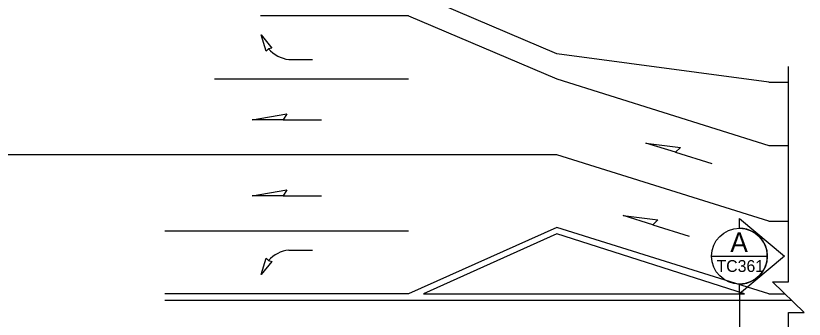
# Model space of a CAD drawing. Extents: x 99958 to 100176, y 99935 to 100011.
# Drawn here: x 100063.643 to 100067.635, y 99975.048 to 99976.584 of the extents above; entities that cross this region are included whole.
import ezdxf

# ---------------------------------------------------------------- set-up
doc = ezdxf.new("R2010")
doc.units = 0
for name, color, linetype in [('RD_ED_ShoulderPavedEdge', 7, 'Continuous'), ('RD_MK_LineDblYellowCenter', 7, 'Continuous'), ('RD_MK_LineEdgeWhite', 7, 'Continuous'), ('RD_MK_LineEdgeYellow', 7, 'Continuous'), ('RD_MK_LineLane', 7, 'Continuous'), ('SH_TI_WZSectionCut', 7, 'Continuous'), ('TR_WZ_ArrowLeftStrRightTurn', 7, 'Continuous'), ('TR_WZ_WorkZoneDetails', 7, 'Continuous')]:
    doc.layers.add(name, color=color, linetype=linetype)

msp = doc.modelspace()

# ---------------------------------------------------------------- linework, layer by layer
at = {"layer": 'RD_ED_ShoulderPavedEdge'}
for p, q in [((100066.3819, 99976.3924), (100065.6319, 99976.7124)), ((100067.455, 99976.2484), (100066.3819, 99976.3924)), ((100067.455, 99976.2484), (100067.555, 99976.2484))]:
    msp.add_line(p, q, dxfattribs=at)
at = {"layer": 'RD_MK_LineDblYellowCenter'}
for p, q in [((100065.7069, 99975.1764), (100067.332, 99975.1764)), ((100067.1986, 99975.1764), (100067.2821, 99975.1764)), ((100067.455, 99975.1764), (100067.5385, 99975.1764)), ((100064.3984, 99975.1444), (100067.5715, 99975.1444))]:
    msp.add_line(p, q, dxfattribs=at)
at = {"layer": 'RD_MK_LineEdgeWhite'}
msp.add_line((100067.455, 99975.9284), (100067.555, 99975.9284), dxfattribs=at)
at = {"layer": 'RD_MK_LineEdgeYellow'}
for p, q in [((100065.6319, 99976.5844), (100064.8819, 99976.5844)), ((100066.3819, 99975.5124), (100065.6319, 99975.1764)), ((100067.455, 99975.1764), (100066.3819, 99975.5124)), ((100066.3819, 99975.4804), (100065.7069, 99975.1764)), ((100067.332, 99975.1764), (100066.3819, 99975.4804)), ((100065.6319, 99975.1764), (100064.3984, 99975.1764))]:
    msp.add_line(p, q, dxfattribs=at)
at = {"layer": 'RD_MK_LineLane'}
for points in [[(100065.6319, 99976.5844), (100066.3819, 99976.2644)], [(100064.6484, 99976.2644), (100065.6319, 99976.2644)], [(100066.3819, 99976.2644), (100067.455, 99975.9284)], [(100066.3819, 99975.8804), (100061.7119, 99975.8804)], [(100067.455, 99975.5444), (100066.3819, 99975.8804)], [(100067.455, 99975.5444), (100067.555, 99975.5444)], [(100064.3984, 99975.4964), (100065.6319, 99975.4964)]]:
    msp.add_lwpolyline(points, dxfattribs=at)
at = {"layer": 'SH_TI_WZSectionCut'}
for p, q in [((100067.3069, 99975.5088), (100067.3069, 99975.5587)), ((100067.3069, 99975.5587), (100067.535, 99975.3676)), ((100067.535, 99975.3676), (100067.3069, 99975.1764)), ((100067.3069, 99975.1764), (100067.3069, 99975.2264)), ((100067.3069, 99975.1764), (100067.3069, 99973.9125))]:
    msp.add_line(p, q, dxfattribs=at)
msp.add_lwpolyline([(100067.1656, 99975.3676), (100067.4481, 99975.3676)], dxfattribs=at)
msp.add_circle((100067.3069, 99975.3676), 0.1412, dxfattribs=at)
msp.add_arc((100067.3069, 99975.3676), 0.1412, 269.9978, 90.0022, dxfattribs=at)
at = {"layer": 'TR_WZ_ArrowLeftStrRightTurn'}
for p, q in [((100065.0253, 99976.3627), (100065.1453, 99976.3627)), ((100065.0253, 99975.3982), (100065.1453, 99975.3982))]:
    msp.add_line(p, q, dxfattribs=at)
for points in [[(100064.8855, 99976.4877), (100064.9393, 99976.421), (100064.9229, 99976.4167), (100064.9101, 99976.4056)], [(100064.8851, 99975.2747), (100064.9101, 99975.3566), (100064.9228, 99975.3454), (100064.9392, 99975.3411)]]:
    msp.add_lwpolyline(points, close=True, dxfattribs=at)
for centre, radius, start, end in [((100065.0466, 99976.5272), 0.1658, 221.7524, 262.6149), ((100065.0444, 99975.2351), 0.1642, 96.7058, 137.7833)]:
    msp.add_arc(centre, radius, start, end, dxfattribs=at)
at = {"layer": 'TR_WZ_WorkZoneDetails'}
for p, q in [((100064.9973, 99976.057), (100065.1902, 99976.057)), ((100066.983, 99975.8934), (100067.1671, 99975.8358)), ((100064.9973, 99975.673), (100065.1902, 99975.673)), ((100066.8683, 99975.527), (100067.0523, 99975.4693))]:
    msp.add_line(p, q, dxfattribs=at)
msp.add_lwpolyline([(100067.555, 99973.9924), (100067.555, 99975.083), (100067.635, 99975.083), (100067.475, 99975.2379), (100067.555, 99975.2379), (100067.555, 99976.3285)], dxfattribs=at)
for points in [[(100064.8401, 99976.057), (100065.0152, 99976.0879), (100064.9973, 99976.057)], [(100066.833, 99975.9404), (100067.0092, 99975.9176), (100066.983, 99975.8934)], [(100064.8401, 99975.673), (100065.0152, 99975.7039), (100064.9973, 99975.673)], [(100066.7182, 99975.574), (100066.8945, 99975.5511), (100066.8683, 99975.527)]]:
    msp.add_lwpolyline(points, close=True, dxfattribs=at)

# ---------------------------------------------------------------- texts
at = {"layer": 'SH_TI_WZSectionCut'}
for s, height, rotation, p in [('A', 0.1, 0.01, (100067.2606, 99975.3882)), ('TC361', 0.06, 360, (100067.191, 99975.2876))]:
    msp.add_text(s, height=height, rotation=rotation, dxfattribs=at).set_placement(p)

doc.saveas('drawing.dxf')
